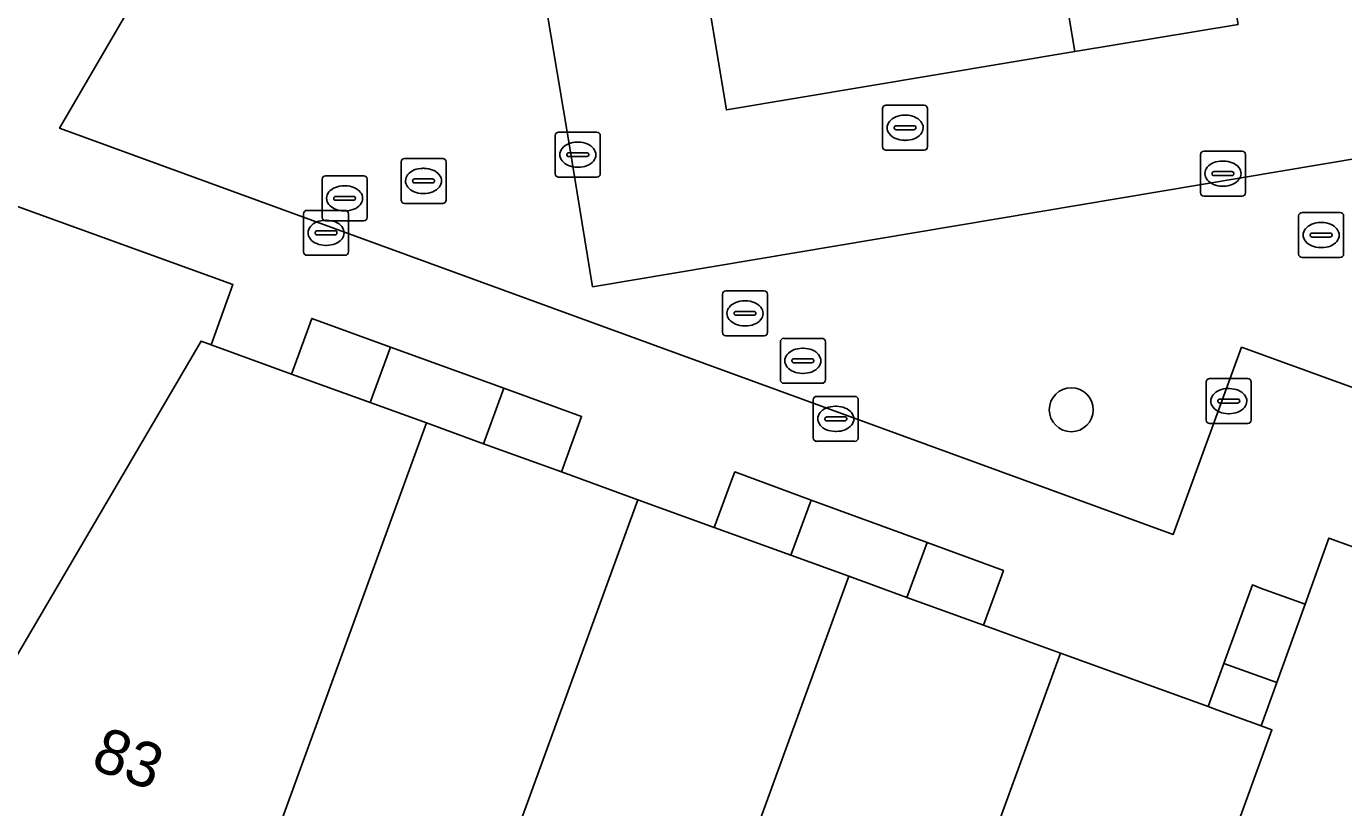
# Model space of a CAD drawing. Extents: x 155275 to 156265, y 382654 to 383635.
# Drawn here: x 156110.45 to 156139.76, y 383167.95 to 383185.34 of the extents above; entities that cross this region are included whole.
import ezdxf

# ---------------------------------------------------------------- set-up
doc = ezdxf.new("R2010")
doc.units = 0
for name, color, linetype in [('IMGEO_Boom', 7, 'Continuous'), ('IMGEO_Brandkraan', 7, 'Continuous'), ('IMGEO_Kolk', 7, 'Continuous'), ('IMGEO_Pand', 7, 'Continuous'), ('IMGEO_Pand_nummerreeks', 7, 'Continuous'), ('IMGEO_Rijbaan_lokaal_open', 7, 'Continuous'), ('IMGEO_Rioolput', 7, 'Continuous'), ('IMGEO_Voetpad_op_trap', 7, 'Continuous'), ('IMGEO_Voetpad_open', 7, 'Continuous')]:
    doc.layers.add(name, color=color, linetype=linetype)

msp = doc.modelspace()

# ---------------------------------------------------------------- linework, layer by layer
at = {"layer": 'IMGEO_Boom'}
msp.add_circle((156133.697, 383176.807), 0.489, dxfattribs=at)
at = {"layer": 'IMGEO_Brandkraan'}
for p, q in [((156129.575, 383183.585), (156130.427, 383183.585)), ((156129.5, 383182.659), (156129.5, 383183.511)), ((156129.988, 383183.365), (156130.013, 383183.365)), ((156130.501, 383183.511), (156130.501, 383182.659)), ((156129.759, 383183.079), (156129.759, 383183.091)), ((156130.197, 383183.042), (156129.799, 383183.042)), ((156129.802, 383183.128), (156130.2, 383183.128)), ((156130.243, 383183.091), (156130.243, 383183.079)), ((156130.011, 383182.805), (156129.986, 383182.805)), ((156130.427, 383182.585), (156129.575, 383182.585))]:
    msp.add_line(p, q, dxfattribs=at)
for points in [[(156129.575, 383183.585), (156130.427, 383183.585)], [(156129.5, 383182.659), (156129.5, 383183.511)], [(156130.501, 383183.511), (156130.501, 383182.659)], [(156130.427, 383182.585), (156129.575, 383182.585)]]:
    msp.add_lwpolyline(points, dxfattribs=at)
for centre, radius, start, end in [((156129.577, 383183.509), 0.0765, 91.552, 178.448), ((156129.577, 383183.509), 0.0765, 91.552, 178.448), ((156130.425, 383183.509), 0.0765, 1.552, 88.448), ((156130.425, 383183.509), 0.0765, 1.552, 88.448), ((156129.799, 383183.088), 0.0403, 85.8775, 175.7526), ((156129.796, 383183.078), 0.0366, 178.938, 274.7102), ((156130.2, 383183.085), 0.043, 264.8664, 352.4533), ((156130.204, 383183.09), 0.0386, 1.7309, 96.639), ((156129.577, 383182.661), 0.0765, 181.552, 268.448), ((156129.577, 383182.661), 0.0765, 181.552, 268.448), ((156130.425, 383182.661), 0.0765, 271.552, 358.448), ((156130.425, 383182.661), 0.0765, 271.552, 358.448)]:
    msp.add_arc(centre, radius, start, end, dxfattribs=at)
for centre, major_axis, ratio, start_param, end_param in [((156129.987, 383183.085), (-0.387, 0.002), 0.722429, 4.712389, 7.853982), ((156130.012, 383183.085), (-0.39, 0.002), 0.717154, 1.570796, 4.712389)]:
    msp.add_ellipse(centre, major_axis=major_axis, ratio=ratio, start_param=start_param, end_param=end_param, dxfattribs=at)
at = {"layer": 'IMGEO_Kolk'}
for p, q in [((156122.293, 383182.985), (156123.145, 383182.985)), ((156122.218, 383182.059), (156122.218, 383182.911)), ((156122.706, 383182.765), (156122.731, 383182.765)), ((156123.219, 383182.911), (156123.219, 383182.059)), ((156122.477, 383182.479), (156122.477, 383182.491)), ((156122.915, 383182.442), (156122.517, 383182.442)), ((156122.52, 383182.528), (156122.918, 383182.528)), ((156122.961, 383182.491), (156122.961, 383182.479)), ((156136.572, 383181.639), (156136.572, 383182.491)), ((156136.647, 383182.565), (156137.499, 383182.565)), ((156137.573, 383182.491), (156137.573, 383181.639)), ((156122.729, 383182.205), (156122.704, 383182.205)), ((156136.874, 383182.108), (156137.272, 383182.108)), ((156137.06, 383182.345), (156137.085, 383182.345)), ((156123.145, 383181.985), (156122.293, 383181.985)), ((156136.831, 383182.059), (156136.831, 383182.071)), ((156137.269, 383182.022), (156136.871, 383182.022)), ((156137.315, 383182.071), (156137.315, 383182.059)), ((156137.499, 383181.565), (156136.647, 383181.565)), ((156137.083, 383181.785), (156137.058, 383181.785)), ((156116.693, 383181.246), (156117.545, 383181.246)), ((156116.618, 383180.32), (156116.618, 383181.172)), ((156117.106, 383181.026), (156117.131, 383181.026)), ((156117.619, 383181.172), (156117.619, 383180.32)), ((156116.877, 383180.74), (156116.877, 383180.752)), ((156117.315, 383180.703), (156116.917, 383180.703)), ((156116.92, 383180.789), (156117.318, 383180.789)), ((156117.361, 383180.752), (156117.361, 383180.74)), ((156117.129, 383180.466), (156117.104, 383180.466)), ((156117.545, 383180.246), (156116.693, 383180.246)), ((156136.701, 383176.574), (156136.701, 383177.426)), ((156136.776, 383177.5), (156137.628, 383177.5)), ((156137.702, 383177.426), (156137.702, 383176.574)), ((156128.033, 383177.105), (156128.885, 383177.105)), ((156137.189, 383177.28), (156137.214, 383177.28)), ((156127.958, 383176.179), (156127.958, 383177.031)), ((156128.446, 383176.885), (156128.471, 383176.885)), ((156128.959, 383177.031), (156128.959, 383176.179)), ((156136.96, 383176.994), (156136.96, 383177.006)), ((156137.398, 383176.957), (156137, 383176.957)), ((156137.003, 383177.043), (156137.401, 383177.043)), ((156137.444, 383177.006), (156137.444, 383176.994)), ((156128.217, 383176.599), (156128.217, 383176.611)), ((156128.655, 383176.562), (156128.257, 383176.562)), ((156128.26, 383176.648), (156128.658, 383176.648)), ((156128.701, 383176.611), (156128.701, 383176.599)), ((156137.212, 383176.72), (156137.187, 383176.72)), ((156128.469, 383176.325), (156128.444, 383176.325)), ((156137.628, 383176.5), (156136.776, 383176.5)), ((156128.885, 383176.105), (156128.033, 383176.105))]:
    msp.add_line(p, q, dxfattribs=at)
for points in [[(156122.293, 383182.985), (156123.145, 383182.985)], [(156122.218, 383182.059), (156122.218, 383182.911)], [(156123.219, 383182.911), (156123.219, 383182.059)], [(156136.572, 383181.639), (156136.572, 383182.491)], [(156136.647, 383182.565), (156137.499, 383182.565)], [(156137.573, 383182.491), (156137.573, 383181.639)], [(156123.145, 383181.985), (156122.293, 383181.985)], [(156137.499, 383181.565), (156136.647, 383181.565)], [(156116.693, 383181.246), (156117.545, 383181.246)], [(156116.618, 383180.32), (156116.618, 383181.172)], [(156117.619, 383181.172), (156117.619, 383180.32)], [(156117.545, 383180.246), (156116.693, 383180.246)], [(156136.701, 383176.574), (156136.701, 383177.426)], [(156136.776, 383177.5), (156137.628, 383177.5)], [(156137.702, 383177.426), (156137.702, 383176.574)], [(156128.033, 383177.105), (156128.885, 383177.105)], [(156127.958, 383176.179), (156127.958, 383177.031)], [(156128.959, 383177.031), (156128.959, 383176.179)], [(156137.628, 383176.5), (156136.776, 383176.5)], [(156128.885, 383176.105), (156128.033, 383176.105)]]:
    msp.add_lwpolyline(points, dxfattribs=at)
for centre, radius, start, end in [((156122.295, 383182.909), 0.0765, 91.552, 178.448), ((156122.295, 383182.909), 0.0765, 91.552, 178.448), ((156123.143, 383182.909), 0.0765, 1.552, 88.448), ((156123.143, 383182.909), 0.0765, 1.552, 88.448), ((156122.517, 383182.488), 0.0403, 85.8775, 175.7526), ((156122.514, 383182.478), 0.0366, 178.938, 274.7102), ((156122.918, 383182.485), 0.043, 264.8664, 352.4533), ((156122.922, 383182.49), 0.0386, 1.7309, 96.639), ((156136.649, 383182.489), 0.0765, 91.552, 178.448), ((156136.649, 383182.489), 0.0765, 91.552, 178.448), ((156137.497, 383182.489), 0.0765, 1.552, 88.448), ((156137.497, 383182.489), 0.0765, 1.552, 88.448), ((156136.871, 383182.068), 0.0403, 85.8775, 175.7526), ((156137.276, 383182.07), 0.0386, 1.7309, 96.639), ((156122.295, 383182.061), 0.0765, 181.552, 268.448), ((156122.295, 383182.061), 0.0765, 181.552, 268.448), ((156123.143, 383182.061), 0.0765, 271.552, 358.448), ((156123.143, 383182.061), 0.0765, 271.552, 358.448), ((156136.868, 383182.058), 0.0366, 178.938, 274.7102), ((156137.272, 383182.065), 0.043, 264.8664, 352.4533), ((156136.649, 383181.641), 0.0765, 181.552, 268.448), ((156136.649, 383181.641), 0.0765, 181.552, 268.448), ((156137.497, 383181.641), 0.0765, 271.552, 358.448), ((156137.497, 383181.641), 0.0765, 271.552, 358.448), ((156116.695, 383181.17), 0.0765, 91.552, 178.448), ((156116.695, 383181.17), 0.0765, 91.552, 178.448), ((156117.543, 383181.17), 0.0765, 1.552, 88.448), ((156117.543, 383181.17), 0.0765, 1.552, 88.448), ((156116.917, 383180.749), 0.0403, 85.8775, 175.7526), ((156116.914, 383180.739), 0.0366, 178.938, 274.7102), ((156117.318, 383180.746), 0.043, 264.8664, 352.4533), ((156117.322, 383180.751), 0.0386, 1.7309, 96.639), ((156116.695, 383180.322), 0.0765, 181.552, 268.448), ((156116.695, 383180.322), 0.0765, 181.552, 268.448), ((156117.543, 383180.322), 0.0765, 271.552, 358.448), ((156117.543, 383180.322), 0.0765, 271.552, 358.448), ((156136.778, 383177.424), 0.0765, 91.552, 178.448), ((156136.778, 383177.424), 0.0765, 91.552, 178.448), ((156137.626, 383177.424), 0.0765, 1.552, 88.448), ((156137.626, 383177.424), 0.0765, 1.552, 88.448), ((156128.035, 383177.029), 0.0765, 91.552, 178.448), ((156128.035, 383177.029), 0.0765, 91.552, 178.448), ((156128.883, 383177.029), 0.0765, 1.552, 88.448), ((156128.883, 383177.029), 0.0765, 1.552, 88.448), ((156137, 383177.003), 0.0403, 85.8775, 175.7526), ((156136.997, 383176.993), 0.0366, 178.938, 274.7102), ((156137.401, 383177), 0.043, 264.8664, 352.4533), ((156137.405, 383177.005), 0.0386, 1.7309, 96.639), ((156128.257, 383176.608), 0.0403, 85.8775, 175.7526), ((156128.254, 383176.598), 0.0366, 178.938, 274.7102), ((156128.658, 383176.605), 0.043, 264.8664, 352.4533), ((156128.662, 383176.61), 0.0386, 1.7309, 96.639), ((156136.778, 383176.576), 0.0765, 181.552, 268.448), ((156136.778, 383176.576), 0.0765, 181.552, 268.448), ((156137.626, 383176.576), 0.0765, 271.552, 358.448), ((156137.626, 383176.576), 0.0765, 271.552, 358.448), ((156128.035, 383176.181), 0.0765, 181.552, 268.448), ((156128.035, 383176.181), 0.0765, 181.552, 268.448), ((156128.883, 383176.181), 0.0765, 271.552, 358.448), ((156128.883, 383176.181), 0.0765, 271.552, 358.448)]:
    msp.add_arc(centre, radius, start, end, dxfattribs=at)
for centre, major_axis, ratio, start_param, end_param in [((156122.705, 383182.485), (-0.387, 0.002), 0.722429, 4.712389, 7.853982), ((156122.73, 383182.485), (-0.39, 0.002), 0.717154, 1.570796, 4.712389), ((156137.059, 383182.065), (-0.387, 0.002), 0.722429, 4.712389, 7.853982), ((156137.084, 383182.065), (-0.39, 0.002), 0.717154, 1.570796, 4.712389), ((156117.105, 383180.746), (-0.387, 0.002), 0.722429, 4.712389, 7.853982), ((156117.13, 383180.746), (-0.39, 0.002), 0.717154, 1.570796, 4.712389), ((156137.188, 383177), (-0.387, 0.002), 0.722429, 4.712389, 7.853982), ((156137.213, 383177), (-0.39, 0.002), 0.717154, 1.570796, 4.712389), ((156128.445, 383176.605), (-0.387, 0.002), 0.722429, 4.712389, 7.853982), ((156128.47, 383176.605), (-0.39, 0.002), 0.717154, 1.570796, 4.712389)]:
    msp.add_ellipse(centre, major_axis=major_axis, ratio=ratio, start_param=start_param, end_param=end_param, dxfattribs=at)
at = {"layer": 'IMGEO_Pand'}
for points in [[(156131.533, 383198.183), (156132.654, 383191.479), (156133.775, 383184.779), (156137.409, 383185.387), (156135.168, 383198.791)], [(156133.775, 383184.779), (156132.654, 383191.479), (156124.908, 383190.191), (156126.024, 383183.483)], [(156119.352, 383176.513), (156118.099, 383176.968), (156116.351, 383177.603), (156114.561, 383178.253), (156114.336, 383178.335), (156108.349, 383168.115), (156108.018, 383167.55), (156115.142, 383164.955)], [(156119.844, 383163.242), (156124.056, 383174.805), (156122.354, 383175.423), (156120.624, 383176.051), (156119.352, 383176.513), (156115.142, 383164.955)], [(156119.844, 383163.242), (156124.538, 383161.532), (156128.752, 383173.1), (156127.461, 383173.569), (156125.756, 383174.188), (156124.056, 383174.805)], [(156137.924, 383169.769), (156138.163, 383169.682), (156135.577, 383162.567), (156135.821, 383162.478), (156140.284, 383160.856), (156144.389, 383172.148), (156143.139, 383172.602), (156141.403, 383173.233), (156139.427, 383173.951), (156138.898, 383172.478), (156138.271, 383170.734)], [(156129.241, 383159.819), (156133.456, 383171.392), (156131.742, 383172.014), (156130.042, 383172.631), (156128.752, 383173.1), (156124.538, 383161.532)], [(156137.924, 383169.769), (156136.938, 383170.127), (156136.74, 383170.199), (156133.456, 383171.392), (156129.241, 383159.819), (156134.197, 383158.019), (156135.821, 383162.478), (156135.577, 383162.567), (156138.163, 383169.682)]]:
    msp.add_lwpolyline(points, close=True, dxfattribs=at)
at = {"layer": 'IMGEO_Rijbaan_lokaal_open'}
msp.add_lwpolyline([(156204.033, 383205.238), (156185.499, 383192.475), (156181.178, 383198.778), (156162.764, 383186.229), (156123.046, 383179.545), (156122.533, 383182.684), (156120.763, 383193.233), (156116.725, 383192.583), (156111.188, 383183.073), (156135.964, 383174.027), (156137.485, 383178.2), (156178.139, 383163.436), (156217.035, 383149.311), (156228.866, 383168.866)], close=True, dxfattribs=at)
at = {"layer": 'IMGEO_Rioolput'}
for p, q in [((156118.861, 383182.402), (156119.713, 383182.402)), ((156118.786, 383181.476), (156118.786, 383182.328)), ((156119.274, 383182.182), (156119.299, 383182.182)), ((156119.787, 383182.328), (156119.787, 383181.476)), ((156117.03, 383181.088), (156117.03, 383181.94)), ((156117.105, 383182.014), (156117.957, 383182.014)), ((156117.518, 383181.794), (156117.543, 383181.794)), ((156118.031, 383181.94), (156118.031, 383181.088)), ((156119.045, 383181.896), (156119.045, 383181.908)), ((156119.483, 383181.859), (156119.085, 383181.859)), ((156119.088, 383181.945), (156119.486, 383181.945)), ((156119.529, 383181.908), (156119.529, 383181.896)), ((156117.289, 383181.508), (156117.289, 383181.52)), ((156117.332, 383181.557), (156117.73, 383181.557)), ((156117.773, 383181.52), (156117.773, 383181.508)), ((156119.297, 383181.622), (156119.272, 383181.622)), ((156117.727, 383181.471), (156117.329, 383181.471)), ((156117.541, 383181.234), (156117.516, 383181.234)), ((156119.713, 383181.402), (156118.861, 383181.402)), ((156117.957, 383181.014), (156117.105, 383181.014)), ((156138.756, 383180.27), (156138.756, 383181.122)), ((156138.831, 383181.196), (156139.683, 383181.196)), ((156139.244, 383180.976), (156139.269, 383180.976)), ((156139.757, 383181.122), (156139.757, 383180.27)), ((156139.015, 383180.69), (156139.015, 383180.702)), ((156139.453, 383180.653), (156139.055, 383180.653)), ((156139.058, 383180.739), (156139.456, 383180.739)), ((156139.499, 383180.702), (156139.499, 383180.69)), ((156139.267, 383180.416), (156139.242, 383180.416)), ((156139.683, 383180.196), (156138.831, 383180.196)), ((156126.013, 383179.453), (156126.865, 383179.453)), ((156125.938, 383178.527), (156125.938, 383179.379)), ((156126.426, 383179.233), (156126.451, 383179.233)), ((156126.939, 383179.379), (156126.939, 383178.527)), ((156126.197, 383178.947), (156126.197, 383178.959)), ((156126.635, 383178.91), (156126.237, 383178.91)), ((156126.24, 383178.996), (156126.638, 383178.996)), ((156126.681, 383178.959), (156126.681, 383178.947)), ((156126.449, 383178.673), (156126.424, 383178.673)), ((156126.865, 383178.453), (156126.013, 383178.453)), ((156127.225, 383177.471), (156127.225, 383178.323)), ((156127.3, 383178.397), (156128.152, 383178.397)), ((156128.226, 383178.323), (156128.226, 383177.471)), ((156127.713, 383178.177), (156127.738, 383178.177)), ((156127.484, 383177.891), (156127.484, 383177.903)), ((156127.922, 383177.854), (156127.524, 383177.854)), ((156127.527, 383177.94), (156127.925, 383177.94)), ((156127.968, 383177.903), (156127.968, 383177.891)), ((156128.152, 383177.397), (156127.3, 383177.397)), ((156127.736, 383177.617), (156127.711, 383177.617))]:
    msp.add_line(p, q, dxfattribs=at)
for points in [[(156118.861, 383182.402), (156119.713, 383182.402)], [(156118.786, 383181.476), (156118.786, 383182.328)], [(156119.787, 383182.328), (156119.787, 383181.476)], [(156117.03, 383181.088), (156117.03, 383181.94)], [(156117.105, 383182.014), (156117.957, 383182.014)], [(156118.031, 383181.94), (156118.031, 383181.088)], [(156119.713, 383181.402), (156118.861, 383181.402)], [(156117.957, 383181.014), (156117.105, 383181.014)], [(156138.756, 383180.27), (156138.756, 383181.122)], [(156138.831, 383181.196), (156139.683, 383181.196)], [(156139.757, 383181.122), (156139.757, 383180.27)], [(156139.683, 383180.196), (156138.831, 383180.196)], [(156126.013, 383179.453), (156126.865, 383179.453)], [(156125.938, 383178.527), (156125.938, 383179.379)], [(156126.939, 383179.379), (156126.939, 383178.527)], [(156126.865, 383178.453), (156126.013, 383178.453)], [(156127.225, 383177.471), (156127.225, 383178.323)], [(156127.3, 383178.397), (156128.152, 383178.397)], [(156128.226, 383178.323), (156128.226, 383177.471)], [(156128.152, 383177.397), (156127.3, 383177.397)]]:
    msp.add_lwpolyline(points, dxfattribs=at)
for centre, radius, start, end in [((156118.863, 383182.326), 0.0765, 91.552, 178.448), ((156118.863, 383182.326), 0.0765, 91.552, 178.448), ((156119.711, 383182.326), 0.0765, 1.552, 88.448), ((156119.711, 383182.326), 0.0765, 1.552, 88.448), ((156117.107, 383181.938), 0.0765, 91.552, 178.448), ((156117.107, 383181.938), 0.0765, 91.552, 178.448), ((156117.955, 383181.938), 0.0765, 1.552, 88.448), ((156117.955, 383181.938), 0.0765, 1.552, 88.448), ((156119.085, 383181.905), 0.0403, 85.8775, 175.7526), ((156119.082, 383181.895), 0.0366, 178.938, 274.7102), ((156119.486, 383181.902), 0.043, 264.8664, 352.4533), ((156119.49, 383181.907), 0.0386, 1.7309, 96.639), ((156117.329, 383181.517), 0.0403, 85.8775, 175.7526), ((156117.326, 383181.507), 0.0366, 178.938, 274.7102), ((156117.73, 383181.514), 0.043, 264.8664, 352.4533), ((156117.734, 383181.519), 0.0386, 1.7309, 96.639), ((156118.863, 383181.478), 0.0765, 181.552, 268.448), ((156118.863, 383181.478), 0.0765, 181.552, 268.448), ((156119.711, 383181.478), 0.0765, 271.552, 358.448), ((156119.711, 383181.478), 0.0765, 271.552, 358.448), ((156117.107, 383181.09), 0.0765, 181.552, 268.448), ((156117.107, 383181.09), 0.0765, 181.552, 268.448), ((156117.955, 383181.09), 0.0765, 271.552, 358.448), ((156117.955, 383181.09), 0.0765, 271.552, 358.448), ((156138.833, 383181.12), 0.0765, 91.552, 178.448), ((156138.833, 383181.12), 0.0765, 91.552, 178.448), ((156139.681, 383181.12), 0.0765, 1.552, 88.448), ((156139.681, 383181.12), 0.0765, 1.552, 88.448), ((156139.055, 383180.699), 0.0403, 85.8775, 175.7526), ((156139.052, 383180.689), 0.0366, 178.938, 274.7102), ((156139.456, 383180.696), 0.043, 264.8664, 352.4533), ((156139.46, 383180.701), 0.0386, 1.7309, 96.639), ((156138.833, 383180.272), 0.0765, 181.552, 268.448), ((156138.833, 383180.272), 0.0765, 181.552, 268.448), ((156139.681, 383180.272), 0.0765, 271.552, 358.448), ((156139.681, 383180.272), 0.0765, 271.552, 358.448), ((156126.015, 383179.377), 0.0765, 91.552, 178.448), ((156126.015, 383179.377), 0.0765, 91.552, 178.448), ((156126.863, 383179.377), 0.0765, 1.552, 88.448), ((156126.863, 383179.377), 0.0765, 1.552, 88.448), ((156126.237, 383178.956), 0.0403, 85.8775, 175.7526), ((156126.234, 383178.946), 0.0366, 178.938, 274.7102), ((156126.638, 383178.953), 0.043, 264.8664, 352.4533), ((156126.642, 383178.958), 0.0386, 1.7309, 96.639), ((156126.015, 383178.529), 0.0765, 181.552, 268.448), ((156126.015, 383178.529), 0.0765, 181.552, 268.448), ((156126.863, 383178.529), 0.0765, 271.552, 358.448), ((156126.863, 383178.529), 0.0765, 271.552, 358.448), ((156127.302, 383178.321), 0.0765, 91.552, 178.448), ((156127.302, 383178.321), 0.0765, 91.552, 178.448), ((156128.15, 383178.321), 0.0765, 1.552, 88.448), ((156128.15, 383178.321), 0.0765, 1.552, 88.448), ((156127.524, 383177.9), 0.0403, 85.8775, 175.7526), ((156127.521, 383177.89), 0.0366, 178.938, 274.7102), ((156127.925, 383177.897), 0.043, 264.8664, 352.4533), ((156127.929, 383177.902), 0.0386, 1.7309, 96.639), ((156127.302, 383177.473), 0.0765, 181.552, 268.448), ((156127.302, 383177.473), 0.0765, 181.552, 268.448), ((156128.15, 383177.473), 0.0765, 271.552, 358.448), ((156128.15, 383177.473), 0.0765, 271.552, 358.448)]:
    msp.add_arc(centre, radius, start, end, dxfattribs=at)
for centre, major_axis, ratio, start_param, end_param in [((156119.273, 383181.902), (-0.387, 0.002), 0.722429, 4.712389, 7.853982), ((156119.298, 383181.902), (-0.39, 0.002), 0.717154, 1.570796, 4.712389), ((156117.517, 383181.514), (-0.387, 0.002), 0.722429, 4.712389, 7.853982), ((156117.542, 383181.514), (-0.39, 0.002), 0.717154, 1.570796, 4.712389), ((156139.243, 383180.696), (-0.387, 0.002), 0.722429, 4.712389, 7.853982), ((156139.268, 383180.696), (-0.39, 0.002), 0.717154, 1.570796, 4.712389), ((156126.425, 383178.953), (-0.387, 0.002), 0.722429, 4.712389, 7.853982), ((156126.45, 383178.953), (-0.39, 0.002), 0.717154, 1.570796, 4.712389), ((156127.712, 383177.897), (-0.387, 0.002), 0.722429, 4.712389, 7.853982), ((156127.737, 383177.897), (-0.39, 0.002), 0.717154, 1.570796, 4.712389)]:
    msp.add_ellipse(centre, major_axis=major_axis, ratio=ratio, start_param=start_param, end_param=end_param, dxfattribs=at)
at = {"layer": 'IMGEO_Voetpad_op_trap'}
for points in [[(156118.548, 383178.204), (156116.8, 383178.839), (156116.732, 383178.652), (156116.351, 383177.603), (156118.099, 383176.968)], [(156122.735, 383176.471), (156122.803, 383176.658), (156121.072, 383177.287), (156120.624, 383176.051), (156122.354, 383175.423)], [(156127.912, 383174.798), (156126.209, 383175.422), (156126.14, 383175.234), (156125.756, 383174.188), (156127.461, 383173.569)], [(156132.12, 383173.043), (156132.188, 383173.231), (156130.49, 383173.853), (156130.042, 383172.631), (156131.742, 383172.014)], [(156138.898, 383172.478), (156137.908, 383172.833), (156137.729, 383172.908), (156137.09, 383171.157), (156138.271, 383170.734)]]:
    msp.add_lwpolyline(points, close=True, dxfattribs=at)
at = {"layer": 'IMGEO_Voetpad_open'}
for points in [[(156120.763, 383193.233), (156122.533, 383182.684), (156123.046, 383179.545), (156162.764, 383186.229)], [(156217.035, 383149.311), (156178.139, 383163.436), (156137.485, 383178.2), (156135.964, 383174.027), (156111.188, 383183.073), (156116.725, 383192.583)], [(156137.409, 383185.387), (156133.775, 383184.779), (156126.024, 383183.483), (156124.908, 383190.191)], [(156110.174, 383181.36), (156115.044, 383179.593), (156114.561, 383178.253), (156116.351, 383177.603), (156116.732, 383178.652), (156116.8, 383178.839), (156118.548, 383178.204), (156121.072, 383177.287), (156122.803, 383176.658), (156122.735, 383176.471), (156122.354, 383175.423), (156124.056, 383174.805), (156125.756, 383174.188), (156126.14, 383175.234), (156126.209, 383175.422), (156127.912, 383174.798), (156130.49, 383173.853), (156132.188, 383173.231), (156132.12, 383173.043), (156131.742, 383172.014), (156133.456, 383171.392), (156136.74, 383170.199), (156137.09, 383171.157), (156137.729, 383172.908), (156137.908, 383172.833), (156138.898, 383172.478), (156139.427, 383173.951), (156141.403, 383173.233)]]:
    msp.add_lwpolyline(points, dxfattribs=at)
for points in [[(156114.336, 383178.335), (156114.561, 383178.253), (156115.044, 383179.593), (156110.174, 383181.36), (156106.149, 383174.453), (156107.181, 383173.858), (156105.183, 383170.413), (156104.633, 383169.464), (156104.326, 383168.89), (156098.116, 383157.903), (156097.818, 383157.376), (156101.464, 383156.016), (156101.766, 383156.548), (156108.018, 383167.55), (156108.349, 383168.115)], [(156121.072, 383177.287), (156118.548, 383178.204), (156118.099, 383176.968), (156119.352, 383176.513), (156120.624, 383176.051)], [(156130.49, 383173.853), (156127.912, 383174.798), (156127.461, 383173.569), (156128.752, 383173.1), (156130.042, 383172.631)], [(156138.271, 383170.734), (156137.09, 383171.157), (156136.74, 383170.199), (156136.938, 383170.127), (156137.924, 383169.769)]]:
    msp.add_lwpolyline(points, close=True, dxfattribs=at)

# ---------------------------------------------------------------- texts
at = {"layer": 'IMGEO_Pand_nummerreeks'}
msp.add_text('83', height=1, rotation=339.9856, dxfattribs=at).set_placement((156111.856, 383168.834))

doc.saveas('drawing.dxf')
